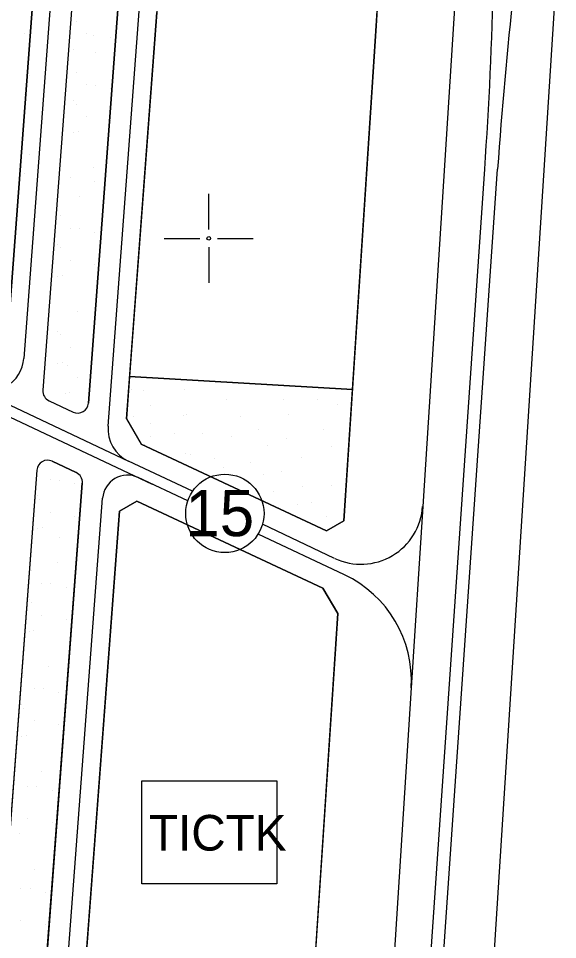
# Model space of a CAD drawing. Extents: x 419109 to 421295, y 4452223 to 4457798.
# Drawn here: x 419946.5 to 420098, y 4452803.2 to 4453061.8 of the extents above; entities that cross this region are included whole.
import ezdxf

# ---------------------------------------------------------------- set-up
doc = ezdxf.new("R2010")
doc.units = 0
for name, color, linetype in [('ADAKENARI', 7, 'Continuous'), ('Default', 7, 'Continuous'), ('KALDIRIM', 7, 'Continuous'), ('KD_DAIRE', 7, 'Continuous'), ('KD_YGEN', 7, 'Continuous'), ('LJ_SEMBOL', 7, 'Continuous'), ('PAFTALAMA', 7, 'Continuous'), ('PL_AYA_PARK_DINLENME', 7, 'Continuous'), ('PL_REKRASYON', 7, 'Continuous'), ('PL_TURZM', 7, 'Continuous'), ('RAYLI_TOPLU_TAŞIMA_HATTI', 7, 'Continuous'), ('TR_PARKALANI', 7, 'Continuous'), ('TR_TİC_TURIZM_K', 7, 'Continuous'), ('TR_TİCK', 7, 'Continuous')]:
    doc.layers.add(name, color=color, linetype=linetype)

# ---------------------------------------------------------------- blocks, each defined once
blk = doc.blocks.new('POINT_DISPLAY')
at = {"layer": 'Default'}
blk.add_line((0, 0), (0, 0), dxfattribs=at)

msp = doc.modelspace()

# ---------------------------------------------------------------- linework, layer by layer
at = {"layer": 'ADAKENARI'}
for p, q in [((420048.11, 4453076.62), (420047, 4453059.66)), ((419950.52, 4453065.6), (419942.98, 4452965.28)), ((419961.52, 4453065.24), (419953.41, 4452957.36)), ((419974.49, 4453064.27), (419966.18, 4452953.73)), ((419976.88, 4452949.39), (419985.45, 4453063.45)), ((420047, 4453059.66), (420037.92, 4452920.75)), ((420040.33, 4452957.57), (419977.78, 4452961.28)), ((419955.13, 4452954.42), (419961.91, 4452951.24)), ((420033.06, 4452917.89), (419981.03, 4452942.28)), ((419956, 4452937.45), (419962.78, 4452934.27)), ((419951.73, 4452934.96), (419936.73, 4452735.37)), ((419964.49, 4452931.33), (419950.33, 4452742.81)), ((419974.93, 4452923.41), (419979.83, 4452926.27)), ((419979.83, 4452926.27), (420032.01, 4452901.81)), ((419960.59, 4452732.56), (419974.93, 4452923.41)), ((420037.92, 4452920.75), (420033.06, 4452917.89)), ((420032.01, 4452901.81), (420036.21, 4452894.7)), ((420036.21, 4452894.7), (420026.69, 4452749.18))]:
    msp.add_line(p, q, dxfattribs=at)
for centre, start, end in [((419956.41, 4452957.14), 175.7022, 244.8821), ((419963.19, 4452953.96), 244.8821, 355.7022), ((419954.72, 4452934.73), 64.8818, 175.7022), ((419961.5, 4452931.55), 355.7022, 64.8818)]:
    msp.add_arc(centre, 3, start, end, dxfattribs=at)
at = {"layer": 'KALDIRIM'}
for p, q in [((420101.75, 4453138.55), (420078.39, 4452771.79)), ((420071.57, 4453105.12), (420060.08, 4452924.78)), ((419955.5, 4453065.22), (419948.07, 4452966.33)), ((419971.71, 4452947.29), (419980.47, 4453063.82)), ((419933.84, 4452958.03), (419977.42, 4452937.49)), ((419940.52, 4452951.57), (419984.1, 4452931.02)), ((419995.43, 4452929), (419977.42, 4452937.49)), ((419994.09, 4452926.32), (419980.16, 4452932.88)), ((419955.19, 4452727.5), (419970.19, 4452927.08)), ((420060.08, 4452924.78), (420056.83, 4452873.86)), ((420035.36, 4452910.18), (420015.08, 4452919.74)), ((420038.11, 4452905.57), (420013.86, 4452917)), ((420056.83, 4452873.86), (420049.06, 4452751.85))]:
    msp.add_line(p, q, dxfattribs=at)
for centre, radius, start, end in [((419938.1, 4452967.08), 10, 244.7655, 355.7022), ((419981.68, 4452946.54), 10, 175.7022, 244.7655), ((419977.17, 4452926.55), 7, 64.7655, 175.7022), ((420042.76, 4452925.88), 17.35, 244.7655, 356.3547), ((420024.15, 4452875.94), 32.75, 356.3547, 64.7655)]:
    msp.add_arc(centre, radius, start, end, dxfattribs=at)
at = {"layer": 'KD_DAIRE'}
msp.add_circle((420004.52, 4452922.8), 11, dxfattribs=at)
at = {"layer": 'LJ_SEMBOL'}
msp.add_lwpolyline([(419981.19, 4452847.76), (420019.12, 4452847.76), (420019.12, 4452818.83), (419981.19, 4452818.83)], close=True, dxfattribs=at)
at = {"layer": 'PAFTALAMA'}
for p, q in [((420000, 4453002.5), (420000, 4453012.5)), ((419987.5, 4453000), (419997.5, 4453000)), ((420002.5, 4453000), (420012.5, 4453000)), ((420000, 4452997.5), (420000, 4452987.5))]:
    msp.add_line(p, q, dxfattribs=at)
msp.add_circle((420000, 4453000), 0.5, dxfattribs=at)
at = {"layer": 'PL_AYA_PARK_DINLENME'}
for points in [[(419983.01, 4453351.15), (419982.03, 4453338.17), (419980.29, 4453314.96), (419972.38, 4453209.67), (419970.43, 4453183.76), (419962.86, 4453083.01), (419961.52, 4453065.24), (419953.41, 4452957.36)], [(419966.18, 4452953.73), (419974.49, 4453064.27), (419975.82, 4453082.03), (419983.39, 4453182.79), (419985.34, 4453208.69), (419993.32, 4453314.84), (419995, 4453337.2), (419995.97, 4453350.18)], [(419912.69, 4453076.44), (419912.06, 4453068), (419905.44, 4452977.72), (419913.36, 4452974.01), (419938.08, 4452962.42), (419942.98, 4452965.28), (419950.52, 4453065.6), (419951.15, 4453074.07), (419912.69, 4453076.44)], [(419977.78, 4452961.28), (419976.88, 4452949.39), (419981.03, 4452942.28), (420033.06, 4452917.89), (420037.92, 4452920.75), (420040.33, 4452957.57), (419977.78, 4452961.28)], [(419955.13, 4452954.42), (419961.91, 4452951.24)]]:
    msp.add_lwpolyline(points, dxfattribs=at)
for centre, start, end in [((419956.41, 4452957.14), 175.7022, 244.8821), ((419963.19, 4452953.96), 244.8821, 355.7022)]:
    msp.add_arc(centre, 3, start, end, dxfattribs=at)
at = {"layer": 'PL_REKRASYON'}
for points in [[(419962.78, 4452934.27), (419956, 4452937.45)], [(419951.73, 4452934.96), (419936.73, 4452735.37), (419935.76, 4452722.41)], [(419948.91, 4452723.9), (419950.33, 4452742.81), (419964.49, 4452931.33)]]:
    msp.add_lwpolyline(points, dxfattribs=at)
for centre, start, end in [((419954.72, 4452934.73), 64.8818, 175.7022), ((419961.5, 4452931.55), 355.7022, 64.8818)]:
    msp.add_arc(centre, 3, start, end, dxfattribs=at)
at = {"layer": 'PL_TURZM'}
for points in [[(420040.33, 4452957.57), (420047, 4453059.66), (420048.11, 4453076.62), (420056, 4453197.15), (420056.42, 4453203.64), (419996.28, 4453207.45), (419995.79, 4453200.97), (419986.73, 4453080.4), (419985.45, 4453063.45), (419977.78, 4452961.28), (420040.33, 4452957.57)], [(419960.59, 4452732.56), (419960.38, 4452729.81), (419964.83, 4452726.12), (420021.44, 4452741.42), (420026.6, 4452747.71), (420026.69, 4452749.18), (420036.21, 4452894.7), (420032.01, 4452901.81), (419979.83, 4452926.27), (419974.93, 4452923.41), (419960.59, 4452732.56)]]:
    msp.add_lwpolyline(points, dxfattribs=at)
at = {"layer": 'RAYLI_TOPLU_TAŞIMA_HATTI'}
for p, q in [((420053.37, 4452667.5), (420077.52, 4453019.4)), ((420057.27, 4452671.86), (420081.13, 4453019.42))]:
    msp.add_line(p, q, dxfattribs=at)
for centre, start, end in [((418880.33, 4453101.56), 356.07395, 358.64886), ((421278.31, 4452937.26), 173.6725, 176.07396)]:
    msp.add_arc(centre, 1200, start, end, dxfattribs=at)
at = {"layer": 'TR_TİC_TURIZM_K'}
msp.add_lwpolyline([(419996.28, 4453207.45), (419995.79, 4453200.97), (419986.73, 4453080.4), (419985.45, 4453063.45), (419977.78, 4452961.28), (420040.33, 4452957.57), (420047, 4453059.66), (420048.11, 4453076.62), (420056, 4453197.15), (420056.42, 4453203.64), (419996.28, 4453207.45)], dxfattribs=at)
at = {"layer": 'TR_TİCK'}
for points in [[(420026.6, 4452747.71), (420026.69, 4452749.18), (420036.21, 4452894.7), (420032.01, 4452901.81), (419979.83, 4452926.27), (419974.93, 4452923.41), (419960.59, 4452732.56), (419960.38, 4452729.81), (419964.83, 4452726.12), (420021.44, 4452741.42), (420026.6, 4452747.71)], [(419981.19, 4452818.83), (419981.19, 4452847.76), (420019.12, 4452847.76), (420019.12, 4452818.83), (419981.19, 4452818.83)]]:
    msp.add_lwpolyline(points, dxfattribs=at)

# ---------------------------------------------------------------- block references
at = {"layer": 'TR_PARKALANI', "xscale": 0.1, "yscale": 0.10000000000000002}
for p in [(419962.76, 4453060.9), (419948.24, 4453057.39), (419965.63, 4453057.44), (419967.65, 4453057.07), (419972.54, 4453056.31), (419962.12, 4453052.92), (419968.26, 4453052.06), (419949.75, 4453045.75), (419962.76, 4453046.61), (419965.63, 4453043.15), (419968.26, 4453043.03), (419972.54, 4453042.02), (419948.24, 4453040.47), (419962.12, 4453038.63), (419962.76, 4453037.59), (419965.63, 4453034.12), (419972.54, 4453033), (419962.12, 4453029.61), (419963.37, 4453029.87), (419949.75, 4453023.56), (419958.25, 4453020.66), (419967.65, 4453019.83), (419948.24, 4453018.28), (419961.12, 4453017.2), (419968.03, 4453016.07), (419957.61, 4453012.68), (419963.74, 4453011.82), (419958.25, 4453006.37), (419961.12, 4453002.91), (419963.74, 4453002.79), (419968.03, 4453001.78), (419957.61, 4452998.39), (419958.25, 4452997.35), (419961.12, 4452993.88), (419968.03, 4452992.76), (419957.61, 4452989.37), (419958.86, 4452989.63), (419963.14, 4452979.6), (419957.61, 4452973.95), (419958.25, 4452972.9), (419961.12, 4452969.44), (419957.61, 4452964.92), (419958.86, 4452965.19), (419960.31, 4452964.44), (419963.19, 4452960.98), (419960.92, 4452956.72), (419978.36, 4452957.72), (419981.78, 4452957.17), (419993.14, 4452957.72), (419959.67, 4452956.46), (420004.95, 4452954.86), (420021.06, 4452954.86), (420030.44, 4452954.86), (419983.76, 4452952.98), (420036.07, 4452953.42), (419978.91, 4452950.11), (419993.03, 4452950.22), (419993.7, 4452950.66), (420008.92, 4452949.89), (420022.5, 4452950.44), (419983.76, 4452948.01), (420014, 4452946.36), (420032.32, 4452946.36), (419983.76, 4452944.26), (419990.5, 4452945.15), (419998.11, 4452945.15), (420006.27, 4452944.48), (420021.83, 4452943.71), (419981.89, 4452942.17), (420016.54, 4452941.83), (420034.52, 4452941.72), (419993.47, 4452939.63), (419994.91, 4452939.41), (420026.14, 4452938.41), (420001.75, 4452938.08), (420011.68, 4452937.09), (419952.6, 4452935.67), (420004.18, 4452935.55), (420015.32, 4452933.78), (420020.4, 4452934.66), (419955.48, 4452932.21), (419958.1, 4452932.09), (419962.38, 4452931.08), (420018.3, 4452929.03), (420026.25, 4452930.25), (420034.52, 4452930.58), (419951.97, 4452927.69), (419952.6, 4452926.65), (420028.79, 4452925.95), (419955.48, 4452923.18), (420025.03, 4452925.17), (419962.38, 4452922.06), (420033.2, 4452921.86), (419951.97, 4452918.67), (419953.21, 4452918.93), (419958.05, 4452916.01), (419957.5, 4452908.89), (419950.16, 4452906.72), (419953.03, 4452903.25), (419955.66, 4452903.13), (419959.94, 4452902.13), (419949.52, 4452898.73), (419950.16, 4452897.69), (419953.03, 4452894.22), (419959.94, 4452893.1), (419949.52, 4452889.71), (419950.77, 4452889.97), (419955.05, 4452879.94), (419948.09, 4452877.19), (419950.96, 4452873.73), (419953.59, 4452873.61), (419957.87, 4452872.6), (419947.45, 4452869.21), (419948.09, 4452868.17), (419950.96, 4452864.7), (419957.87, 4452863.58), (419947.45, 4452860.19), (419948.7, 4452860.45), (419952.98, 4452850.42), (419949.08, 4452846.28), (419951.71, 4452846.16), (419955.99, 4452845.15), (419949.08, 4452837.25), (419955.99, 4452836.13), (419946.82, 4452833), (419951.1, 4452822.96), (419947.2, 4452817.51), (419949.83, 4452817.39), (419954.11, 4452816.38), (419947.2, 4452808.48), (419954.11, 4452807.36)]:
    msp.add_blockref('POINT_DISPLAY', p, dxfattribs=at)

# ---------------------------------------------------------------- texts
at = {"layer": 'KD_YGEN'}
msp.add_text('15', height=13, dxfattribs=at).set_placement((419993.42, 4452916.41))
at = {"layer": 'LJ_SEMBOL'}
msp.add_text('TICTK', height=10, dxfattribs=at).set_placement((419983.21, 4452828.15))

doc.saveas('drawing.dxf')
